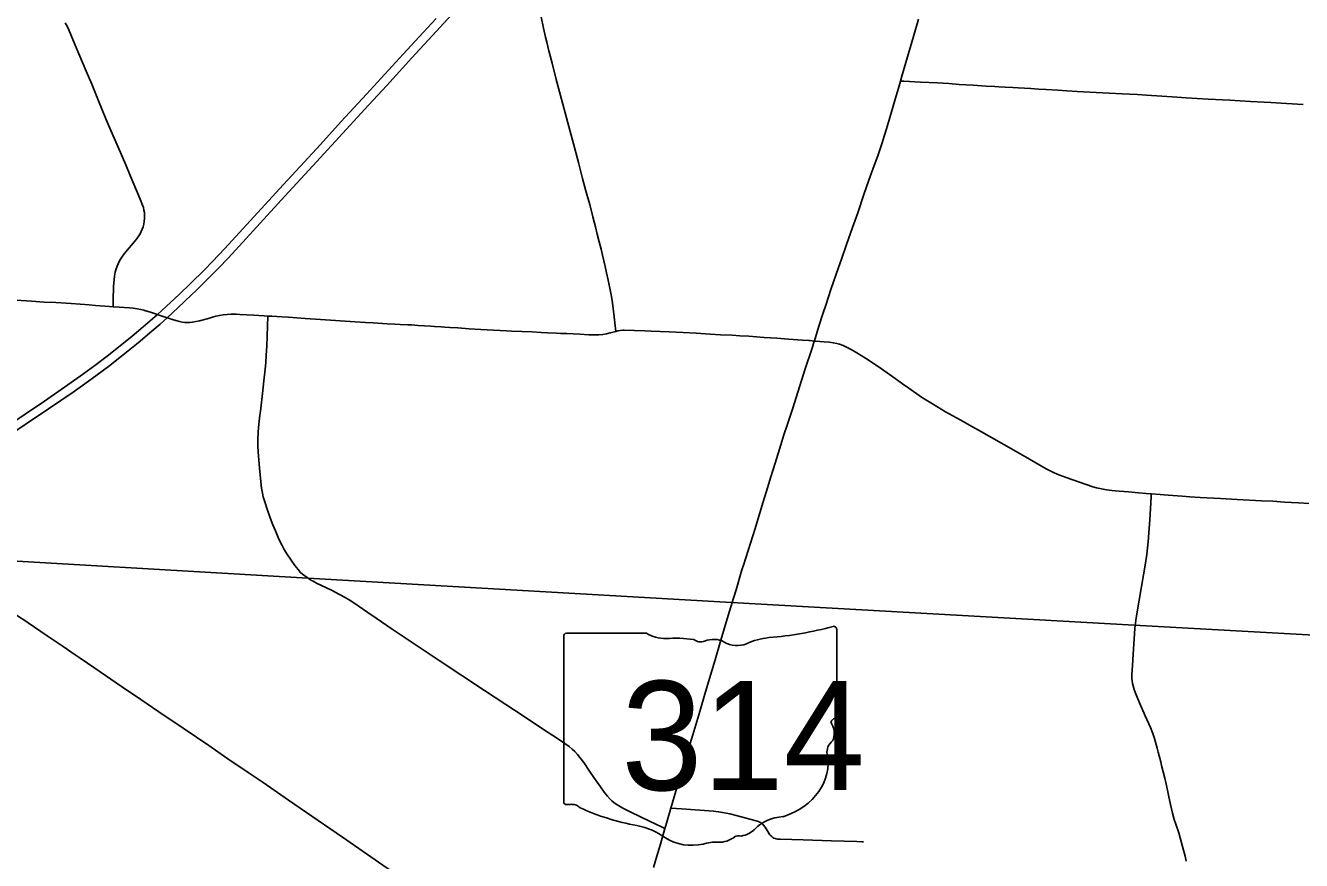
# Model space of a CAD drawing. Extents: x 1815539 to 1947826, y 273303 to 993194.
# Drawn here: x 1909861 to 1926135, y 905160 to 915807 of the extents above; entities that cross this region are included whole.
import ezdxf

# ---------------------------------------------------------------- set-up
doc = ezdxf.new("R2010")
doc.units = 0
for name, color, linetype in [('GM_X_County_Road', 7, 'Continuous'), ('GM_X_Interstate_Route', 7, 'Continuous'), ('GM_X_State_Route', 7, 'Continuous'), ('GM_X_Township', 7, 'Continuous'), ('GM_X_Township_Road', 7, 'Continuous'), ('SC_Shading3', 7, 'Continuous')]:
    doc.layers.add(name, color=color, linetype=linetype)

msp = doc.modelspace()

# ---------------------------------------------------------------- linework, layer by layer
at = {"layer": 'GM_X_County_Road'}
for points in [[(1910977, 912222), (1910977, 912301), (1910985, 912482), (1910992, 912563), (1910998, 912612), (1911006, 912661), (1911014, 912692), (1911030, 912739), (1911042, 912769), (1911064, 912813), (1911090, 912855), (1911119, 912895), (1911161, 912945), (1911236, 913032), (1911276, 913084), (1911305, 913124), (1911322, 913152), (1911337, 913181), (1911350, 913211), (1911360, 913242), (1911368, 913274), (1911373, 913307), (1911378, 913356), (1911378, 913405), (1911377, 913421), (1911372, 913454), (1911364, 913485), (1911354, 913517), (1911323, 913593), (1911196, 913895), (1911140, 914032), (1911041, 914257), (1910950, 914467), (1910884, 914618), (1910793, 914846), (1910705, 915058), (1910635, 915225), (1910496, 915558), (1910445, 915679), (1910413, 915754), (1910391, 915798), (1910366, 915841)], [(1909740, 912304), (1909936, 912291), (1910100, 912281), (1910247, 912274), (1910378, 912266), (1910443, 912262), (1910672, 912245), (1910754, 912238), (1910933, 912225), (1910977, 912222)], [(1911369, 912178), (1911331, 912187), (1911284, 912196), (1911235, 912203), (1911187, 912208), (1911057, 912216), (1910977, 912222)], [(1911699, 912070), (1911667, 912080), (1911564, 912115), (1911543, 912122), (1911456, 912152), (1911378, 912175), (1911369, 912178)], [(1912950, 912102), (1912905, 912105), (1912775, 912112), (1912596, 912122), (1912547, 912125), (1912482, 912125), (1912433, 912123), (1912384, 912118), (1912335, 912110), (1912287, 912099), (1912176, 912068), (1912082, 912042), (1912035, 912031), (1911987, 912023), (1911955, 912021), (1911923, 912020), (1911891, 912022), (1911859, 912025), (1911827, 912032), (1911796, 912040), (1911718, 912063), (1911699, 912070)], [(1913528, 908720), (1913507, 908732), (1913485, 908746), (1913395, 908810), (1913370, 908832), (1913338, 908869), (1913297, 908922), (1913250, 908989), (1913196, 909071), (1913162, 909127), (1913130, 909185), (1913094, 909259), (1913048, 909364), (1913016, 909439), (1912980, 909531), (1912942, 909638), (1912912, 909732), (1912894, 909795), (1912883, 909843), (1912872, 909908), (1912862, 909989), (1912845, 910169), (1912828, 910365), (1912824, 910447), (1912824, 910529), (1912829, 910627), (1912832, 910676), (1912838, 910725), (1912850, 910839), (1912856, 910888), (1912883, 911115), (1912900, 911277), (1912918, 911424), (1912926, 911505), (1912932, 911603), (1912937, 911717), (1912942, 911848), (1912947, 911974), (1912950, 912102)], [(1912950, 912102), (1913001, 912100), (1913132, 912093), (1913214, 912088), (1913427, 912073), (1913623, 912058), (1914065, 912028), (1914196, 912021), (1914295, 912015), (1914475, 912003), (1914573, 911997), (1914638, 911994), (1914737, 911991), (1914786, 911989), (1914867, 911983), (1914949, 911977), (1915030, 911972), (1915079, 911970), (1915161, 911965), (1915210, 911962), (1915275, 911957), (1915373, 911951), (1915521, 911941), (1915668, 911933), (1915832, 911922), (1915913, 911917), (1915995, 911912), (1916060, 911909), (1916191, 911907), (1916323, 911901), (1916437, 911893), (1916519, 911889), (1916634, 911884), (1916683, 911882), (1916765, 911878), (1916847, 911874), (1916929, 911870), (1917044, 911864), (1917125, 911862), (1917174, 911863), (1917223, 911868), (1917271, 911876), (1917319, 911888), (1917391, 911906)], [(1917391, 911906), (1917414, 911912), (1917446, 911918), (1917479, 911922), (1917496, 911922), (1917627, 911918), (1917758, 911912), (1917840, 911909), (1918070, 911901), (1918250, 911894), (1918414, 911885), (1918594, 911872), (1918725, 911865), (1918873, 911857), (1918971, 911851), (1919086, 911844), (1919282, 911831), (1919445, 911821), (1919592, 911809), (1919772, 911796), (1919853, 911791), (1919869, 911789), (1919921, 911784)], [(1919921, 911784), (1919993, 911779), (1920049, 911775), (1920114, 911769), (1920163, 911762), (1920211, 911752), (1920243, 911743), (1920289, 911725), (1920333, 911704), (1920392, 911674), (1920463, 911633), (1920575, 911564), (1920658, 911511), (1920780, 911428), (1920955, 911306), (1921048, 911240), (1921127, 911182), (1921288, 911068), (1921343, 911032), (1921427, 910981), (1921597, 910883), (1921783, 910778), (1921940, 910690), (1922055, 910627), (1922183, 910554), (1922468, 910392), (1922668, 910278), (1922880, 910154), (1922938, 910123), (1922982, 910102), (1923042, 910077), (1923134, 910043), (1923475, 909926), (1923522, 909912), (1923586, 909897), (1923650, 909885), (1923715, 909876), (1923812, 909868), (1923927, 909860), (1924057, 909849), (1924155, 909841), (1924218, 909836)], [(1924218, 909836), (1924335, 909827), (1924433, 909818), (1924612, 909804), (1924710, 909799), (1924841, 909790), (1925102, 909776), (1925313, 909764), (1925624, 909748), (1925771, 909740), (1925918, 909730), (1926097, 909720), (1926228, 909714)], [(1918017, 905566), (1917980, 905584), (1917818, 905663), (1917581, 905777), (1917478, 905828), (1917435, 905852), (1917393, 905878), (1917366, 905897), (1917340, 905919), (1917316, 905941), (1917283, 905978), (1917242, 906030), (1917194, 906097), (1917111, 906219), (1917056, 906300), (1916981, 906408), (1916933, 906474), (1916902, 906512), (1916868, 906548), (1916832, 906581), (1916794, 906612), (1916741, 906650), (1916646, 906714), (1916468, 906831), (1916208, 907004), (1915988, 907148), (1915713, 907328), (1915425, 907517), (1915138, 907708), (1914769, 907955), (1914538, 908111), (1914334, 908249), (1914226, 908323), (1914104, 908408), (1914009, 908471), (1913939, 908513), (1913867, 908553), (1913765, 908605), (1913572, 908697), (1913528, 908720)]]:
    msp.add_lwpolyline(points, dxfattribs=at)
at = {"layer": 'GM_X_Interstate_Route'}
for points in [[(1911986, 912380), (1912025, 912417), (1912151, 912542), (1912323, 912715), (1912448, 912846), (1913169, 913631), (1913524, 914017), (1914001, 914537), (1914234, 914790), (1914468, 915044), (1914789, 915395), (1915100, 915733), (1915344, 915999), (1915665, 916350), (1915876, 916579), (1916353, 917099), (1916915, 917710)], [(1909357, 910519), (1910101, 911019), (1910359, 911194), (1910560, 911336), (1910745, 911472), (1910902, 911591), (1911070, 911723), (1911223, 911847), (1911361, 911963), (1911510, 912092), (1911543, 912122), (1911656, 912224), (1911824, 912381), (1911967, 912517), (1912142, 912690), (1912244, 912796), (1912402, 912963), (1913101, 913725), (1913623, 914292), (1913889, 914582), (1914210, 914933), (1914399, 915138), (1914677, 915440), (1914932, 915718), (1915099, 915899)], [(1911323, 911783), (1911417, 911861), (1911578, 912001), (1911667, 912080), (1911737, 912143), (1911885, 912282), (1911986, 912380)], [(1908334, 909701), (1908957, 910122), (1909388, 910406), (1909597, 910545), (1910155, 910921), (1910468, 911132), (1910616, 911236), (1910775, 911351), (1910919, 911460), (1911087, 911591), (1911278, 911746), (1911323, 911783)]]:
    msp.add_lwpolyline(points, dxfattribs=at)
at = {"layer": 'GM_X_State_Route'}
for points in [[(1917872, 905070), (1917927, 905258), (1917959, 905368), (1918017, 905566), (1918028, 905604), (1918092, 905827), (1918229, 906290), (1918371, 906761), (1918460, 907060), (1918534, 907311), (1918614, 907578), (1918656, 907719), (1918730, 907971), (1918823, 908284), (1918875, 908449), (1918891, 908503), (1918924, 908613), (1918998, 908865), (1919018, 908927), (1919138, 909301), (1919166, 909395), (1919251, 909678), (1919323, 909913), (1919367, 910054), (1919422, 910226), (1919495, 910460), (1919534, 910586), (1919574, 910711), (1919642, 910913), (1919807, 911428), (1919893, 911693), (1919921, 911784), (1919922, 911787), (1919981, 911975), (1920030, 912132), (1920071, 912256), (1920134, 912443), (1920230, 912722), (1920267, 912830), (1920332, 913016), (1920409, 913233), (1920475, 913418), (1920553, 913651), (1920619, 913836), (1920668, 913975), (1920735, 914160), (1920782, 914300), (1920854, 914534), (1920956, 914880), (1921002, 915037), (1921020, 915099), (1921038, 915163), (1921090, 915336), (1921187, 915666), (1921250, 915887)], [(1909257, 908623), (1909336, 908570), (1909566, 908413), (1909797, 908256), (1909826, 908236), (1909896, 908189)], [(1909896, 908189), (1910136, 908026), (1910340, 907888), (1910495, 907783)], [(1910495, 907783), (1910557, 907740), (1910747, 907611), (1911086, 907380), (1911330, 907214), (1911560, 907057), (1911873, 906846), (1912198, 906624), (1912442, 906458), (1912700, 906282), (1912890, 906153), (1913214, 905930), (1913444, 905772), (1913742, 905568), (1913903, 905456), (1914417, 905102), (1914809, 904833), (1915246, 904533)]]:
    msp.add_lwpolyline(points, dxfattribs=at)
at = {"layer": 'GM_X_Township'}
msp.add_lwpolyline([(1930733, 907844), (1927982, 907939), (1924001, 908161), (1918864, 908449), (1913461, 908761), (1908659, 909041), (1907683, 909106), (1907386, 909123), (1907188, 909134), (1903661, 909327), (1903767, 911000), (1903873, 912675), (1904049, 915466), (1901695, 915145), (1901024, 915054), (1891076, 913698), (1890078, 913562), (1889943, 913553), (1889411, 913481)], dxfattribs=at)
at = {"layer": 'GM_X_Township_Road'}
for points in [[(1917391, 911906), (1917385, 911944), (1917381, 911977), (1917368, 912091), (1917348, 912270), (1917336, 912351), (1917324, 912415), (1917293, 912559), (1917271, 912655), (1917253, 912734), (1917220, 912877), (1917201, 912956), (1917179, 913051), (1917154, 913146), (1917129, 913240), (1917098, 913367), (1917057, 913525), (1917022, 913651), (1917000, 913729), (1916965, 913855), (1916912, 914061), (1916863, 914251), (1916822, 914410), (1916779, 914568), (1916746, 914695), (1916686, 914916), (1916630, 915121), (1916577, 915328), (1916537, 915486), (1916508, 915597), (1916493, 915661), (1916467, 915773), (1916436, 915917)], [(1921020, 915099), (1921048, 915097), (1921065, 915096), (1921278, 915086), (1921491, 915075), (1921638, 915066), (1921769, 915057), (1921949, 915045), (1922112, 915035), (1922226, 915029), (1922275, 915026), (1922357, 915022), (1922455, 915017), (1922521, 915014), (1922685, 915004), (1922783, 914997), (1922881, 914990), (1923028, 914982), (1923143, 914975), (1923274, 914967), (1923437, 914958), (1923683, 914945), (1923847, 914937), (1924043, 914926), (1924158, 914920), (1924354, 914906), (1924485, 914897), (1924665, 914884), (1924944, 914869), (1925222, 914854), (1925484, 914840), (1925746, 914824), (1925943, 914812), (1926156, 914799)], [(1924018, 908187), (1924027, 908254), (1924066, 908480), (1924122, 908803), (1924139, 908900), (1924152, 908980), (1924163, 909062), (1924169, 909110), (1924181, 909224), (1924190, 909338), (1924201, 909502), (1924209, 909649), (1924216, 909796), (1924218, 909836)], [(1924666, 905149), (1924651, 905213), (1924618, 905339), (1924588, 905450), (1924569, 905512), (1924533, 905621), (1924513, 905684), (1924492, 905763), (1924466, 905875), (1924444, 905971), (1924431, 906035), (1924414, 906115), (1924392, 906211), (1924372, 906291), (1924352, 906370), (1924340, 906417), (1924308, 906543), (1924296, 906591), (1924283, 906638), (1924260, 906717), (1924239, 906779), (1924208, 906855), (1924143, 907005), (1924071, 907171), (1924020, 907292), (1924003, 907338), (1923989, 907385), (1923981, 907417), (1923975, 907449), (1923972, 907482), (1923973, 907530), (1923979, 907645), (1923989, 907792), (1924000, 907988), (1924010, 908119), (1924018, 908187)], [(1918092, 905827), (1918228, 905817), (1918636, 905788), (1918701, 905781), (1918749, 905773), (1918845, 905754), (1918940, 905730), (1919051, 905701), (1919162, 905671), (1919193, 905662), (1919208, 905656), (1919223, 905650), (1919238, 905642), (1919243, 905638)], [(1919243, 905638), (1919251, 905633), (1919263, 905622), (1919274, 905610), (1919293, 905583), (1919329, 905529), (1919346, 905501), (1919356, 905488), (1919367, 905475), (1919379, 905464), (1919392, 905454), (1919406, 905446), (1919421, 905440), (1919437, 905436), (1919453, 905433), (1919485, 905430), (1919633, 905427), (1919780, 905423), (1920139, 905411), (1920303, 905406), (1920466, 905401), (1920532, 905398), (1920548, 905397)]]:
    msp.add_lwpolyline(points, dxfattribs=at)
at = {"layer": 'SC_Shading3'}
for p, q in [((1920207, 907004), (1920207, 908110)), ((1916726, 908021), (1916726, 905908)), ((1917780, 908058), (1916761, 908058)), ((1920206, 907005), (1920207, 907004))]:
    msp.add_line(p, q, dxfattribs=at)
for centre, major_axis, start_param, end_param in [((1918967, 910939), (3691, 0), 4.814394, 5.042369), ((1920168, 908115), (38.7, 0), 6.141152, 7.989035), ((1916766, 908026), (40.3, 0), 1.712693, 3.28349), ((1918023, 908303), (391, 0), 4.042523, 4.731795), ((1918152, 906871), (1404, 0), 1.404758, 1.657858), ((1918471, 908037), (113, 0), 3.836095, 5.185415), ((1918637, 907792), (235, 0), 0.950623, 2.079405), ((1918939, 908127), (282, 0), 4.081561, 5.145723), ((1919438, 907412), (743, 0), 1.699011, 2.107814), ((1920198, 906923), (60, 0), 1.883978, 3.671073), ((1920165, 907000), (41.5, 0), 5.05454, 6.418171), ((1919816, 906784), (360, 0), 5.934695, 6.695948), ((1920345, 906542), (262, 0), 2.387724, 3.262537), ((1919174, 906401), (923, 0), 5.101752, 6.440018), ((1916766, 905903), (40.7, 0), 3.00124, 4.508301), ((1916773, 906120), (310, 0), 4.665946, 4.897461), ((1916836, 905786), (112, 0), 0.519207, 1.627899), ((1918249, 907685), (2665, 0), 4.195997, 4.488961), ((1919563, 905315), (506, 0), 1.647645, 2.488434), ((1917455, 904959), (834, 0), 0.823519, 1.323587), ((1918922, 905703), (298, 0), 4.937069, 5.64225), ((1918357, 905776), (529, 0), 4.026481, 4.996735), ((1918662, 905045), (435, 0), 1.495662, 1.94098), ((1918701, 905617), (282, 0), 4.691044, 5.507374), ((1918956, 905413), (79.4, 0), 1.147584, 2.315152)]:
    msp.add_ellipse(centre, major_axis=major_axis, ratio=0.8, start_param=start_param, end_param=end_param, dxfattribs=at)

# ---------------------------------------------------------------- texts
msp.add_text('314', height=1392.2, dxfattribs=at).set_placement((1917460, 906057))

doc.saveas('drawing.dxf')
